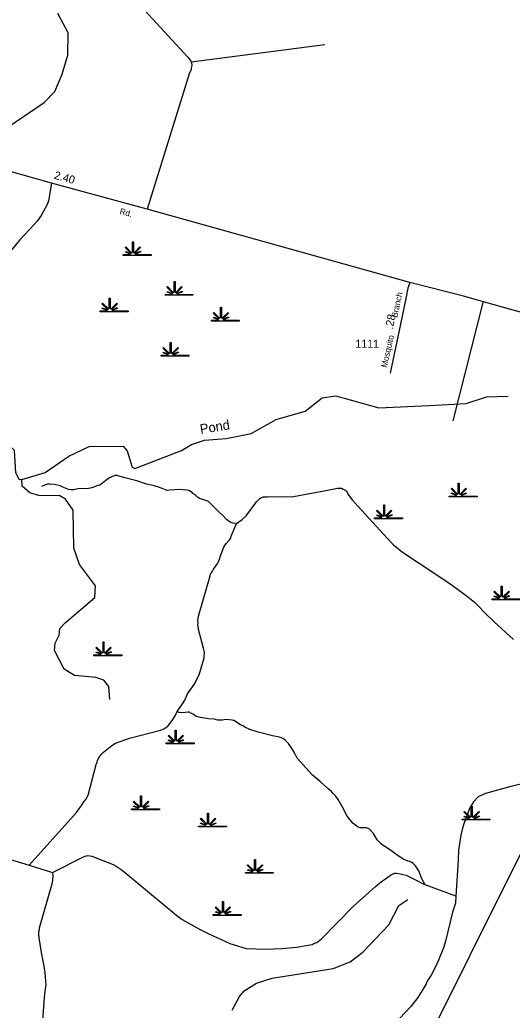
# Model space of a CAD drawing. Extents: x 2104537 to 2336408, y 34176 to 229611.
# Drawn here: x 2252134 to 2259819, y 72114 to 87580 of the extents above; entities that cross this region are included whole.
import ezdxf

# ---------------------------------------------------------------- set-up
doc = ezdxf.new("R2010")
doc.units = 0
for name, color, linetype in [('Exist Boundary Political City Limit New', 7, 'Continuous'), ('Exist Hydrographic Creek Single Shore', 7, 'Continuous'), ('Exist Hydrographic Misc Water Feature', 7, 'Continuous'), ('Exist Hydrographic Swamp CELL', 7, 'Continuous'), ('Exist Road Non-System Type 51', 7, 'Continuous'), ('Exist Road Primary NC Attributed', 7, 'Continuous'), ('Exist Road Primary NC Label', 7, 'Continuous'), ('Exist Road Primary NC Mileage Hundredths English Label', 7, 'Continuous'), ('Exist Road Secondary Mileage Hundredths English Label', 7, 'Continuous'), ('Exist Road Secondary Type 51 Attributed', 7, 'Continuous'), ('Exist Road Secondary Type 51 Label', 7, 'Continuous'), ('Exist Road Secondary Type 51 Number Label', 7, 'Continuous'), ('Map Preparation Boundary City Limit Buffer Line', 7, 'Continuous'), ('Old_Level_32', 7, 'Continuous')]:
    doc.layers.add(name, color=color, linetype=linetype)

msp = doc.modelspace()

# ---------------------------------------------------------------- linework, layer by layer
at = {"layer": 'Exist Boundary Political City Limit New'}
msp.add_lwpolyline([(2260000, 74659), (2258310, 71266)], dxfattribs=at)
at = {"layer": 'Exist Hydrographic Creek Single Shore'}
for points in [[(2252164, 80400), (2252529, 80511), (2252901, 80763), (2253216, 80914), (2253750, 80920), (2253808, 80847), (2253886, 80596), (2253928, 80573), (2254659, 80854), (2254816, 80946), (2255016, 81014), (2255357, 81040), (2255748, 81118), (2256138, 81340), (2256586, 81469), (2256852, 81677), (2257068, 81706), (2257736, 81519), (2258525, 81559), (2259102, 81588), (2259418, 81690), (2259759, 81704)], [(2252164, 80400), (2252129, 80397), (2252070, 80507), (2252052, 80855), (2251950, 80955), (2251734, 81012), (2251533, 80953), (2251318, 80767), (2251193, 80733), (2251160, 80767), (2250910, 80713), (2250794, 80728), (2250543, 80861), (2250350, 81025), (2250226, 80998), (2250061, 80857), (2249796, 80498), (2249739, 80479)]]:
    msp.add_lwpolyline(points, dxfattribs=at)
at = {"layer": 'Exist Hydrographic Misc Water Feature'}
for points in [[(2249201, 83140), (2249390, 83251), (2249872, 83386), (2250188, 83541), (2250287, 83651), (2250327, 83850), (2250402, 84009), (2250772, 84402), (2251159, 84966), (2251433, 85249), (2251918, 85880), (2252515, 86291), (2252680, 86459), (2252794, 86729), (2252884, 87029), (2252889, 87376), (2252728, 87678)], [(2253540, 76968), (2253523, 77169), (2253447, 77269), (2253321, 77310), (2252987, 77340), (2252828, 77438), (2252677, 77729), (2252684, 77844), (2252750, 77971), (2252757, 78072), (2252840, 78163), (2253303, 78557), (2253318, 78741), (2253066, 79074), (2252979, 79331), (2252966, 79922), (2252849, 80095), (2252757, 80146), (2252432, 80152), (2252289, 80191), (2252173, 80298), (2252164, 80400)], [(2255447, 72113), (2255562, 72330), (2255636, 72414), (2255827, 72538), (2256075, 72616), (2257024, 72765), (2257290, 72868), (2257489, 73018), (2257893, 73447), (2258049, 73749), (2258190, 73841)]]:
    msp.add_lwpolyline(points, dxfattribs=at)
at = {"layer": 'Exist Hydrographic Swamp CELL'}
for points in [[(2253750, 83913), (2253856, 83913), (2253860, 83921), (2253783, 83950), (2253789, 83961), (2253864, 83929), (2253868, 83935), (2253779, 84024), (2253789, 84034), (2253880, 83943), (2253892, 83948), (2253892, 84114), (2253907, 84114), (2253907, 83948), (2253919, 83943), (2254010, 84034), (2254020, 84024), (2253931, 83935), (2253935, 83928), (2254017, 83965), (2254022, 83955), (2253940, 83919), (2253943, 83913), (2254185, 83913), (2254185, 83899), (2253750, 83899)], [(2254401, 83292), (2254506, 83292), (2254510, 83299), (2254433, 83329), (2254439, 83339), (2254515, 83308), (2254518, 83314), (2254429, 83403), (2254439, 83413), (2254530, 83322), (2254542, 83327), (2254542, 83493), (2254557, 83493), (2254557, 83327), (2254570, 83322), (2254660, 83413), (2254670, 83403), (2254582, 83314), (2254586, 83306), (2254667, 83344), (2254672, 83334), (2254590, 83298), (2254594, 83292), (2254836, 83292), (2254836, 83278), (2254401, 83278)], [(2253389, 83034), (2253494, 83034), (2253498, 83041), (2253422, 83071), (2253427, 83081), (2253503, 83050), (2253506, 83055), (2253417, 83144), (2253427, 83155), (2253518, 83064), (2253531, 83069), (2253531, 83235), (2253545, 83235), (2253545, 83069), (2253558, 83064), (2253648, 83155), (2253659, 83144), (2253570, 83055), (2253574, 83048), (2253656, 83085), (2253660, 83075), (2253579, 83040), (2253582, 83034), (2253824, 83034), (2253824, 83019), (2253389, 83019)], [(2255124, 82889), (2255230, 82889), (2255234, 82896), (2255157, 82926), (2255163, 82936), (2255238, 82905), (2255242, 82911), (2255153, 83000), (2255163, 83010), (2255253, 82919), (2255266, 82924), (2255266, 83090), (2255281, 83090), (2255281, 82924), (2255293, 82919), (2255384, 83010), (2255394, 83000), (2255305, 82911), (2255309, 82903), (2255391, 82941), (2255396, 82931), (2255314, 82895), (2255317, 82889), (2255559, 82889), (2255559, 82875), (2255124, 82875)], [(2254339, 82341), (2254445, 82341), (2254449, 82349), (2254372, 82378), (2254378, 82389), (2254453, 82357), (2254457, 82363), (2254368, 82452), (2254378, 82462), (2254469, 82371), (2254481, 82376), (2254481, 82542), (2254496, 82542), (2254496, 82376), (2254508, 82371), (2254599, 82462), (2254609, 82452), (2254520, 82363), (2254524, 82356), (2254606, 82393), (2254611, 82383), (2254529, 82347), (2254532, 82341), (2254774, 82341), (2254774, 82327), (2254339, 82327)], [(2258836, 80143), (2258941, 80144), (2258945, 80151), (2258869, 80180), (2258875, 80191), (2258950, 80159), (2258953, 80165), (2258865, 80254), (2258875, 80264), (2258965, 80173), (2258978, 80178), (2258978, 80344), (2258993, 80344), (2258992, 80178), (2259005, 80173), (2259096, 80264), (2259106, 80254), (2259017, 80165), (2259021, 80158), (2259103, 80195), (2259108, 80185), (2259026, 80149), (2259029, 80144), (2259271, 80143), (2259271, 80129), (2258836, 80129)], [(2257672, 79802), (2257778, 79802), (2257782, 79809), (2257705, 79839), (2257711, 79849), (2257786, 79817), (2257789, 79823), (2257701, 79912), (2257711, 79923), (2257801, 79832), (2257814, 79836), (2257814, 80003), (2257829, 80003), (2257829, 79836), (2257841, 79832), (2257932, 79923), (2257942, 79912), (2257853, 79823), (2257857, 79816), (2257939, 79853), (2257944, 79843), (2257862, 79807), (2257865, 79802), (2258107, 79802), (2258107, 79787), (2257672, 79787)], [(2253292, 77663), (2253397, 77663), (2253401, 77670), (2253324, 77700), (2253330, 77710), (2253406, 77679), (2253409, 77685), (2253320, 77774), (2253330, 77784), (2253421, 77693), (2253433, 77698), (2253433, 77864), (2253448, 77864), (2253448, 77698), (2253460, 77693), (2253551, 77784), (2253561, 77774), (2253472, 77685), (2253476, 77678), (2253558, 77715), (2253563, 77705), (2253481, 77669), (2253484, 77663), (2253727, 77663), (2253727, 77649), (2253292, 77649)], [(2254420, 76288), (2254525, 76288), (2254529, 76296), (2254452, 76325), (2254458, 76336), (2254534, 76304), (2254537, 76310), (2254448, 76399), (2254458, 76409), (2254549, 76318), (2254561, 76323), (2254561, 76489), (2254576, 76489), (2254576, 76323), (2254589, 76318), (2254679, 76409), (2254689, 76399), (2254601, 76310), (2254605, 76303), (2254686, 76340), (2254691, 76330), (2254609, 76294), (2254613, 76288), (2254855, 76288), (2254855, 76274), (2254420, 76274)], [(2253878, 75259), (2253983, 75259), (2253987, 75266), (2253910, 75296), (2253916, 75307), (2253992, 75275), (2253995, 75281), (2253906, 75370), (2253916, 75380), (2254007, 75289), (2254020, 75294), (2254020, 75460), (2254034, 75460), (2254034, 75294), (2254047, 75289), (2254137, 75380), (2254148, 75370), (2254059, 75281), (2254063, 75274), (2254144, 75311), (2254149, 75301), (2254067, 75265), (2254071, 75259), (2254313, 75259), (2254313, 75245), (2253878, 75245)], [(2254924, 74990), (2255029, 74990), (2255033, 74997), (2254957, 75027), (2254962, 75037), (2255038, 75006), (2255041, 75011), (2254952, 75100), (2254963, 75111), (2255053, 75020), (2255066, 75024), (2255066, 75191), (2255080, 75191), (2255080, 75024), (2255093, 75020), (2255183, 75111), (2255194, 75100), (2255105, 75011), (2255109, 75004), (2255191, 75041), (2255196, 75031), (2255114, 74996), (2255117, 74990), (2255359, 74990), (2255359, 74975), (2254924, 74975)], [(2259038, 75098), (2259143, 75098), (2259147, 75105), (2259070, 75135), (2259076, 75145), (2259152, 75114), (2259155, 75120), (2259066, 75209), (2259076, 75219), (2259167, 75128), (2259179, 75133), (2259179, 75299), (2259194, 75299), (2259194, 75133), (2259207, 75128), (2259297, 75219), (2259307, 75209), (2259219, 75120), (2259223, 75112), (2259304, 75150), (2259309, 75139), (2259227, 75104), (2259231, 75098), (2259473, 75098), (2259473, 75084), (2259038, 75084)], [(2255656, 74265), (2255761, 74266), (2255765, 74273), (2255689, 74302), (2255695, 74313), (2255770, 74281), (2255773, 74287), (2255685, 74376), (2255695, 74386), (2255785, 74295), (2255798, 74300), (2255798, 74466), (2255813, 74466), (2255812, 74300), (2255825, 74295), (2255916, 74386), (2255926, 74376), (2255837, 74287), (2255841, 74280), (2255923, 74317), (2255928, 74307), (2255846, 74271), (2255849, 74266), (2256091, 74265), (2256091, 74251), (2255656, 74251)], [(2255154, 73608), (2255260, 73608), (2255264, 73616), (2255187, 73645), (2255193, 73656), (2255268, 73624), (2255272, 73630), (2255183, 73719), (2255193, 73729), (2255284, 73638), (2255296, 73643), (2255296, 73809), (2255311, 73809), (2255311, 73643), (2255323, 73638), (2255414, 73729), (2255424, 73719), (2255335, 73630), (2255339, 73623), (2255421, 73660), (2255426, 73650), (2255344, 73614), (2255347, 73608), (2255589, 73608), (2255589, 73594), (2255154, 73594)]]:
    msp.add_lwpolyline(points, close=True, dxfattribs=at)
msp.add_lwpolyline([(2259941, 78523), (2259506, 78523), (2259506, 78537), (2259611, 78538), (2259615, 78545), (2259539, 78575), (2259544, 78585), (2259620, 78553), (2259623, 78559), (2259534, 78648), (2259544, 78659), (2259635, 78568), (2259648, 78572), (2259648, 78738), (2259662, 78738), (2259662, 78572), (2259675, 78568), (2259765, 78659), (2259776, 78648), (2259687, 78559), (2259691, 78552), (2259773, 78589), (2259777, 78579), (2259695, 78543), (2259699, 78538), (2259941, 78537)], dxfattribs=at)
at = {"layer": 'Exist Road Non-System Type 51'}
for p, q in [((2254808, 86923), (2256893, 87194)), ((2259368, 83185), (2258892, 81318)), ((2252278, 74378), (2252643, 74265)), ((2258942, 73893), (2258461, 74072))]:
    msp.add_line(p, q, dxfattribs=at)
for points in [[(2252535, 89494), (2253599, 88261), (2254759, 86999), (2254793, 86951), (2254804, 86935), (2254808, 86923)], [(2254808, 86923), (2254814, 86909), (2254818, 86867), (2254816, 86843), (2254810, 86825), (2254807, 86799), (2254785, 86753), (2254122, 84624)], [(2252627, 85030), (2252580, 84751), (2252560, 84695), (2252468, 84523), (2252404, 84436), (2252359, 84384), (2252137, 84144), (2251990, 83967), (2251856, 83820), (2251818, 83786), (2251786, 83766), (2251714, 83747)], [(2255516, 79715), (2255458, 79720), (2255420, 79736), (2255361, 79774), (2255307, 79833), (2255247, 79889), (2255134, 80008), (2255097, 80040), (2255081, 80057), (2254975, 80094), (2254937, 80104), (2254907, 80124), (2254883, 80150), (2254836, 80183), (2254824, 80199), (2254770, 80227), (2254740, 80232), (2254632, 80246), (2254470, 80236), (2254436, 80230), (2254330, 80271), (2254217, 80308), (2254113, 80329), (2253963, 80378), (2253773, 80427), (2253648, 80463), (2253616, 80465), (2253569, 80445), (2253533, 80425), (2253497, 80400), (2253432, 80348), (2253382, 80315), (2253350, 80307), (2253256, 80270), (2253206, 80262), (2253038, 80253), (2252972, 80238), (2252934, 80240), (2252894, 80245), (2252794, 80287), (2252764, 80304), (2252676, 80324), (2252602, 80329), (2252562, 80327), (2252472, 80294)], [(2255516, 79715), (2255603, 79776), (2255667, 79834), (2255827, 80053), (2255881, 80104), (2255906, 80120), (2255934, 80132), (2256002, 80131), (2256214, 80136), (2256376, 80132), (2256466, 80144), (2256913, 80228), (2257095, 80265), (2257153, 80264), (2257179, 80252), (2257207, 80238), (2257231, 80219), (2257266, 80161), (2257324, 80086), (2257415, 79978), (2257927, 79421), (2257968, 79383), (2258105, 79268), (2258370, 79094), (2258830, 78786), (2259102, 78590), (2259229, 78484), (2259293, 78424), (2259388, 78323), (2259539, 78176), (2259841, 77905)], [(2254588, 76776), (2254673, 76897), (2254709, 76953), (2254752, 77053), (2254857, 77198), (2254933, 77351), (2255011, 77615), (2255016, 77697), (2255014, 77723), (2255000, 77765), (2254921, 78061), (2254921, 78084), (2254911, 78134), (2254917, 78158), (2254915, 78196), (2254920, 78232), (2254922, 78269), (2255107, 78896), (2255113, 78924), (2255124, 78946), (2255142, 78970), (2255158, 79000), (2255223, 79097), (2255245, 79141), (2255274, 79227), (2255319, 79343), (2255333, 79371), (2255357, 79402), (2255404, 79454), (2255424, 79480), (2255432, 79516), (2255516, 79715)], [(2252278, 74378), (2253017, 75202), (2253098, 75311), (2253136, 75369), (2253168, 75409), (2253201, 75473), (2253325, 75950), (2253341, 75988), (2253348, 76016), (2253370, 76057), (2253404, 76105), (2253441, 76145), (2253569, 76248), (2253630, 76282), (2253714, 76317), (2253846, 76362), (2254331, 76488), (2254382, 76508), (2254400, 76519), (2254444, 76551), (2254468, 76575), (2254525, 76652), (2254557, 76708), (2254588, 76776)], [(2258461, 74072), (2258402, 74174), (2258369, 74278), (2258363, 74289), (2258311, 74369), (2258272, 74405), (2258254, 74418), (2258224, 74434), (2258198, 74442), (2258128, 74469), (2258011, 74545), (2257985, 74568), (2257937, 74602), (2257834, 74669), (2257806, 74685), (2257768, 74715), (2257713, 74772), (2257653, 74874), (2257606, 74925), (2257590, 74939), (2257562, 74955), (2257538, 74961), (2257464, 74960), (2257440, 74964), (2257414, 74974), (2257331, 75035), (2257245, 75144), (2257165, 75292), (2257101, 75405), (2257064, 75459), (2257032, 75490), (2256997, 75530), (2256941, 75575), (2256822, 75683), (2256703, 75784), (2256465, 76047), (2256421, 76133), (2256388, 76185), (2256326, 76279), (2256275, 76332), (2256239, 76354), (2256187, 76375), (2256077, 76400), (2255856, 76456), (2255724, 76497), (2255648, 76531), (2255618, 76553), (2255579, 76572), (2255473, 76637), (2255449, 76645), (2255353, 76652), (2255293, 76644), (2255225, 76645), (2255167, 76657), (2255079, 76662), (2254955, 76685), (2254875, 76707), (2254840, 76734), (2254816, 76748), (2254778, 76766), (2254764, 76767), (2254674, 76755), (2254620, 76760), (2254588, 76776)], [(2259954, 75642), (2259818, 75613), (2259401, 75498), (2259286, 75447), (2259218, 75370), (2259159, 75272), (2259069, 75039), (2259044, 74957), (2259018, 74847), (2258983, 74614), (2258976, 74456), (2258942, 73893)], [(2249787, 74684), (2250402, 74723), (2250576, 74728), (2250770, 74725), (2250914, 74715), (2251094, 74694), (2251332, 74656), (2251595, 74594), (2251922, 74487), (2252278, 74378)], [(2252643, 74265), (2253127, 74509), (2253157, 74521), (2253195, 74529), (2253261, 74518), (2253594, 74389), (2253638, 74365), (2253734, 74300), (2254586, 73595), (2254671, 73530), (2254940, 73378), (2255072, 73311), (2255411, 73154), (2255666, 73076), (2255966, 73066), (2256224, 73076), (2256453, 73100), (2256633, 73128), (2256699, 73140), (2256713, 73148), (2256731, 73155), (2256745, 73165), (2256769, 73173), (2256838, 73225), (2257336, 73733), (2257539, 73917), (2257680, 74040), (2257781, 74123), (2257841, 74167), (2257922, 74222), (2257950, 74238), (2257982, 74251), (2258012, 74251), (2258072, 74245), (2258164, 74220), (2258292, 74159), (2258461, 74072)], [(2252643, 74265), (2252652, 74203), (2252640, 74103), (2252436, 73393), (2252434, 73366), (2252427, 73330), (2252427, 73290), (2252434, 73214), (2252467, 73016), (2252509, 72802), (2252524, 72699), (2252532, 72630), (2252538, 72502), (2252532, 72446), (2252513, 72314), (2252459, 71530)], [(2258942, 73893), (2258933, 73786), (2258890, 73644), (2258780, 73189), (2258766, 73155), (2258747, 73087), (2258669, 72896), (2258616, 72780), (2258553, 72660), (2258495, 72569), (2258476, 72527), (2258424, 72436), (2258347, 72312), (2258236, 72171), (2258064, 71988)]]:
    msp.add_lwpolyline(points, dxfattribs=at)
at = {"layer": 'Exist Road Primary NC Attributed'}
for points in [[(2258223, 83478), (2254122, 84624), (2252627, 85030), (2251632, 85308), (2251175, 85438), (2251098, 85457), (2247480, 86464), (2245987, 86876)], [(2263657, 81993), (2260723, 82806), (2260489, 82864), (2260157, 82957), (2259778, 83061), (2259060, 83263), (2258223, 83478)]]:
    msp.add_lwpolyline(points, dxfattribs=at)
at = {"layer": 'Exist Road Secondary Type 51 Attributed'}
msp.add_lwpolyline([(2258223, 83478), (2258191, 83388), (2258157, 83226), (2258078, 82829), (2257917, 82060)], dxfattribs=at)
at = {"layer": 'Map Preparation Boundary City Limit Buffer Line'}
msp.add_lwpolyline([(2260000, 74659), (2258310, 71266)], dxfattribs=at)

# ---------------------------------------------------------------- texts
at = {"layer": 'Exist Road Primary NC Label'}
msp.add_text('Rd.', height=95, rotation=344.7079, dxfattribs=at).set_placement((2253685, 84549))
at = {"layer": 'Exist Road Primary NC Mileage Hundredths English Label'}
msp.add_text('2.40', height=125, rotation=344.8166, dxfattribs=at).set_placement((2252661, 85100))
at = {"layer": 'Exist Road Secondary Mileage Hundredths English Label'}
msp.add_text('.28', height=125, rotation=78.1479, dxfattribs=at).set_placement((2257955, 82741))
at = {"layer": 'Exist Road Secondary Type 51 Label'}
for s, p in [('Branch', (2258024, 82922)), ('Mosquito', (2257864, 82142))]:
    msp.add_text(s, height=95, rotation=77.5203, dxfattribs=at).set_placement(p)
at = {"layer": 'Exist Road Secondary Type 51 Number Label'}
msp.add_text('1111', height=125, dxfattribs=at).set_placement((2257370, 82458))
at = {"layer": 'Old_Level_32'}
msp.add_text('Pond', height=150, rotation=8.8807, dxfattribs=at).set_placement((2254958, 81113))

doc.saveas('drawing.dxf')
